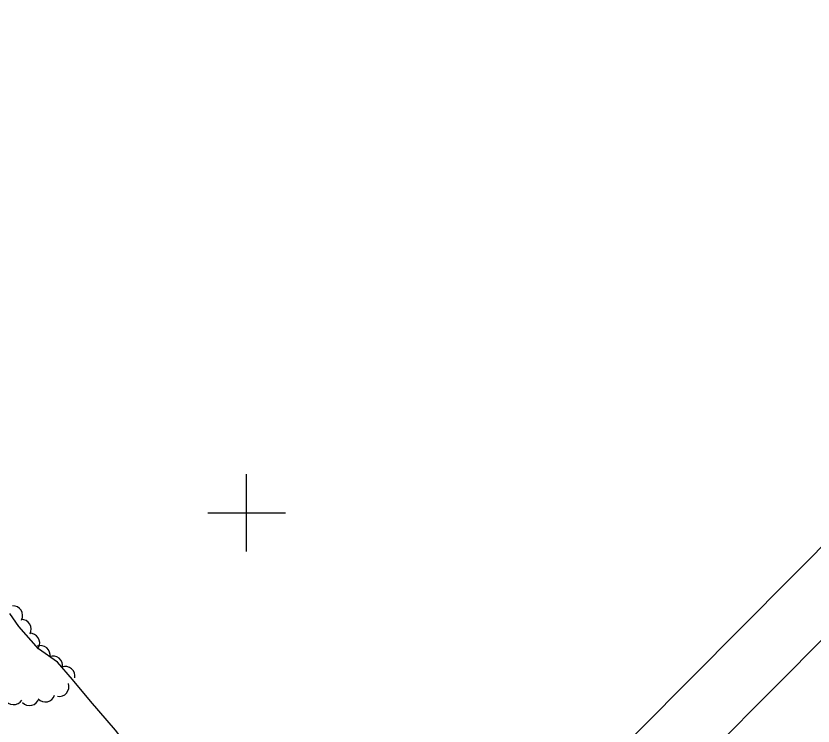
# Model space of a CAD drawing. Extents: x 642515 to 647219, y 6080136 to 6084356.
# Drawn here: x 644528.9 to 644775.3, y 6080934.2 to 6081153.8 of the extents above; entities that cross this region are included whole.
import ezdxf

# ---------------------------------------------------------------- set-up
doc = ezdxf.new("R2010")
doc.units = 0
for name, color, linetype in [('Level 4', 7, 'Continuous'), ('Level 44', 7, 'Continuous'), ('Level 60', 7, 'Continuous'), ('Level 61', 7, 'Continuous')]:
    doc.layers.add(name, color=color, linetype=linetype)

msp = doc.modelspace()

# ---------------------------------------------------------------- linework, layer by layer
at = {"layer": 'Level 4'}
msp.add_lwpolyline([(644627, 6080837.74), (644623.64, 6080845.4), (644617.48, 6080857.08), (644612.5, 6080867.12), (644608.34, 6080874.1), (644601.72, 6080884.05), (644594.83, 6080892.84), (644588.49, 6080900.68), (644578.95, 6080910.14), (644574.18, 6080914.87), (644567.88, 6080922.05), (644559.64, 6080932.98), (644551.93, 6080941.89), (644546.31, 6080948.62), (644541.67, 6080954.01), (644535.87, 6080958.11), (644529.75, 6080964.98), (644526.98, 6080969)], dxfattribs=at)
at = {"layer": 'Level 44'}
for centre, start, end in [((644527.93, 6080968.42), 331.93, 91.9079), ((644530.57, 6080964.18), 331.93, 91.9079), ((644533.21, 6080959.93), 331.93, 91.9079), ((644536.46, 6080956.09), 349.8684, 109.8464), ((644540.28, 6080952.87), 349.8684, 109.8464), ((644544.11, 6080949.64), 349.8684, 109.8464), ((644542.23, 6080946.38), 259.5494, 19.5274), ((644537.94, 6080944.68), 222.8256, 342.8036), ((644528.15, 6080943.84), 206.7415, 326.7194), ((644533.06, 6080943.57), 222.8256, 342.8036)]:
    msp.add_arc(centre, 3, start, end, dxfattribs=at)
at = {"layer": 'Level 60'}
for points in [[(643756.23, 6083485.06), (645517.55, 6081734.46), (644300.6, 6080509.08), (642538.79, 6082260.16)], [(645532.22, 6081719.89), (645869.07, 6081384.98), (644651.68, 6080160.13), (644314.78, 6080494.98)]]:
    msp.add_lwpolyline(points, close=True, dxfattribs=at)
at = {"layer": 'Level 61'}
for p, q in [((644600, 6081012.16), (644600, 6080988.16)), ((644612.16, 6081000), (644588.16, 6081000))]:
    msp.add_line(p, q, dxfattribs=at)

doc.saveas('drawing.dxf')
